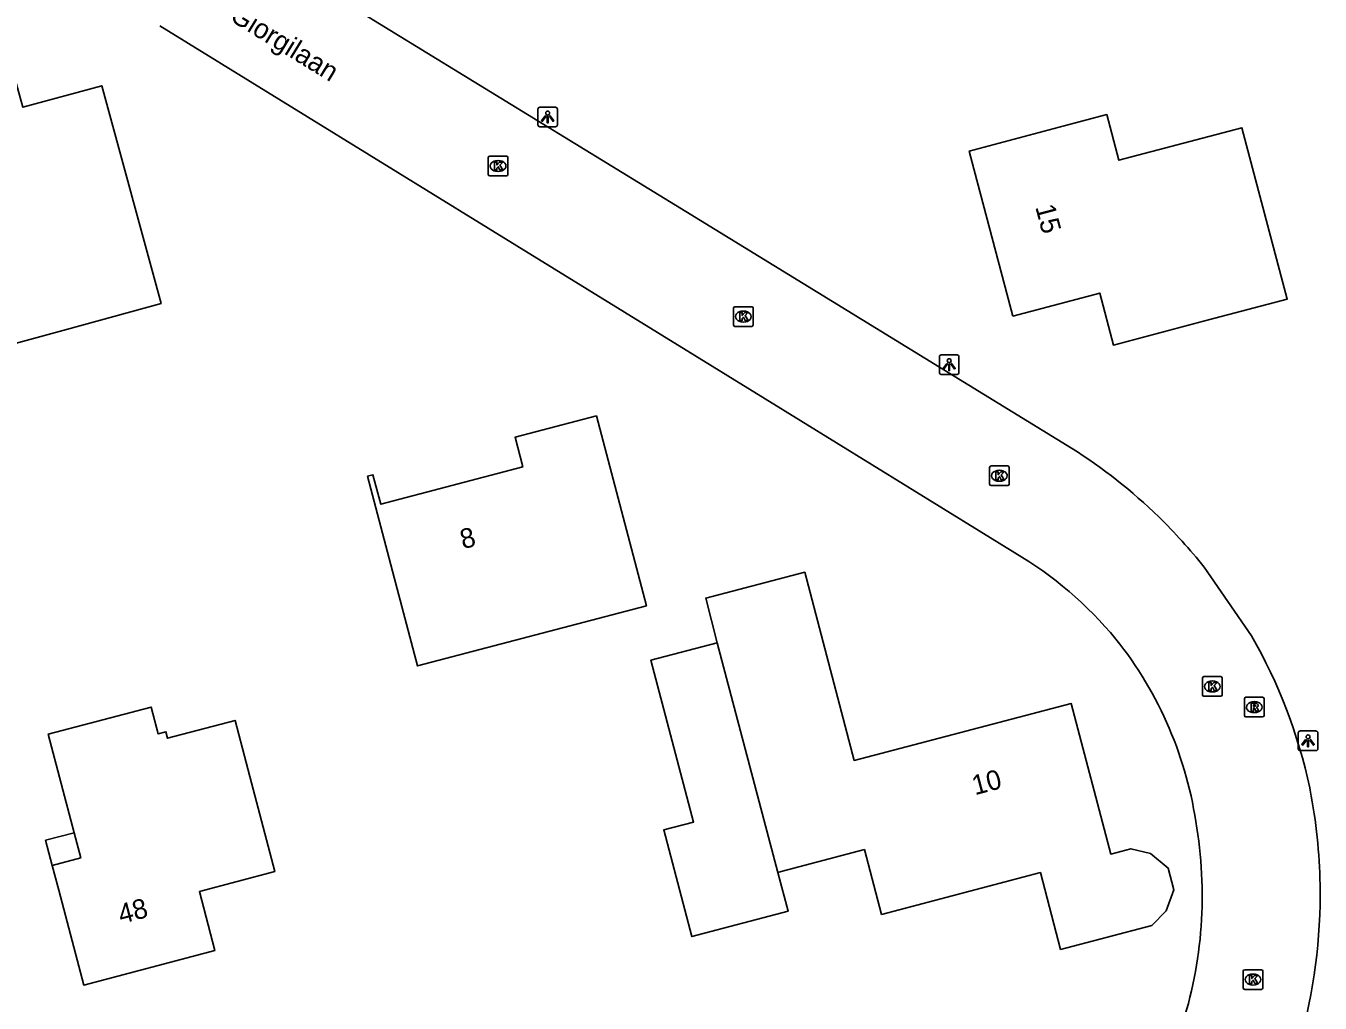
# Model space of a CAD drawing. Extents: x 162157 to 163165, y 378998 to 380775.
# Drawn here: x 162569.3 to 162635.2, y 380630.1 to 380679.9 of the extents above; entities that cross this region are included whole.
import ezdxf

# ---------------------------------------------------------------- set-up
doc = ezdxf.new("R2010")
doc.units = 0
for name, color, linetype in [('IMGEO_Kolk', 7, 'Continuous'), ('IMGEO_Lichtpunt', 7, 'Continuous'), ('IMGEO_Openbare_ruimte_label', 7, 'Continuous'), ('IMGEO_Pand', 7, 'Continuous'), ('IMGEO_Pand_nummerreeks', 7, 'Continuous'), ('IMGEO_Pand_overbouw', 7, 'Continuous'), ('IMGEO_Rijbaan_lokaal_open', 7, 'Continuous'), ('IMGEO_Rioolput', 7, 'Continuous')]:
    doc.layers.add(name, color=color, linetype=linetype)

msp = doc.modelspace()

# ---------------------------------------------------------------- linework, layer by layer
at = {"layer": 'IMGEO_Kolk'}
for p, q in [((162592.851, 380672.354), (162592.851, 380673.206)), ((162592.926, 380673.28), (162593.778, 380673.28)), ((162593.339, 380673.06), (162593.364, 380673.06)), ((162593.852, 380673.206), (162593.852, 380672.354)), ((162593.778, 380672.28), (162592.926, 380672.28)), ((162593.362, 380672.5), (162593.337, 380672.5)), ((162605.345, 380664.686), (162605.345, 380665.538)), ((162605.42, 380665.612), (162606.272, 380665.612)), ((162606.346, 380665.538), (162606.346, 380664.686)), ((162605.856, 380664.832), (162605.831, 380664.832)), ((162605.833, 380665.392), (162605.858, 380665.392)), ((162606.272, 380664.612), (162605.42, 380664.612)), ((162618.462, 380657.502), (162619.314, 380657.502)), ((162618.387, 380656.576), (162618.387, 380657.428)), ((162618.875, 380657.282), (162618.9, 380657.282)), ((162619.388, 380657.428), (162619.388, 380656.576)), ((162619.314, 380656.502), (162618.462, 380656.502)), ((162618.898, 380656.722), (162618.873, 380656.722)), ((162629.235, 380645.844), (162629.235, 380646.696)), ((162629.31, 380646.77), (162630.162, 380646.77)), ((162629.723, 380646.55), (162629.748, 380646.55)), ((162630.236, 380646.696), (162630.236, 380645.844)), ((162630.162, 380645.77), (162629.31, 380645.77)), ((162629.746, 380645.99), (162629.721, 380645.99)), ((162631.382, 380631.842), (162632.234, 380631.842)), ((162631.307, 380630.916), (162631.307, 380631.768)), ((162631.795, 380631.622), (162631.82, 380631.622)), ((162632.308, 380631.768), (162632.308, 380630.916)), ((162632.234, 380630.842), (162631.382, 380630.842)), ((162631.818, 380631.062), (162631.793, 380631.062))]:
    msp.add_line(p, q, dxfattribs=at)
for points in [[(162592.851, 380672.354), (162592.851, 380673.206)], [(162592.926, 380673.28), (162593.778, 380673.28)], [(162593.172, 380672.98), (162593.295, 380672.98), (162593.295, 380672.829), (162593.425, 380672.98), (162593.589, 380672.98), (162593.443, 380672.829), (162593.596, 380672.58), (162593.444, 380672.58), (162593.359, 380672.744), (162593.295, 380672.677), (162593.295, 380672.58), (162593.172, 380672.58), (162593.172, 380672.98)], [(162593.852, 380673.206), (162593.852, 380672.354)], [(162593.778, 380672.28), (162592.926, 380672.28)], [(162605.345, 380664.686), (162605.345, 380665.538)], [(162605.42, 380665.612), (162606.272, 380665.612)], [(162606.346, 380665.538), (162606.346, 380664.686)], [(162605.666, 380665.312), (162605.789, 380665.312), (162605.789, 380665.161), (162605.919, 380665.312), (162606.083, 380665.312), (162605.937, 380665.161), (162606.09, 380664.912), (162605.938, 380664.912), (162605.853, 380665.076), (162605.789, 380665.009), (162605.789, 380664.912), (162605.666, 380664.912), (162605.666, 380665.312)], [(162606.272, 380664.612), (162605.42, 380664.612)], [(162618.462, 380657.502), (162619.314, 380657.502)], [(162618.387, 380656.576), (162618.387, 380657.428)], [(162618.708, 380657.202), (162618.831, 380657.202), (162618.831, 380657.051), (162618.961, 380657.202), (162619.125, 380657.202), (162618.979, 380657.051), (162619.132, 380656.802), (162618.98, 380656.802), (162618.895, 380656.966), (162618.831, 380656.899), (162618.831, 380656.802), (162618.708, 380656.802), (162618.708, 380657.202)], [(162619.388, 380657.428), (162619.388, 380656.576)], [(162619.314, 380656.502), (162618.462, 380656.502)], [(162629.235, 380645.844), (162629.235, 380646.696)], [(162629.31, 380646.77), (162630.162, 380646.77)], [(162629.556, 380646.47), (162629.679, 380646.47), (162629.679, 380646.319), (162629.809, 380646.47), (162629.973, 380646.47), (162629.827, 380646.319), (162629.98, 380646.07), (162629.828, 380646.07), (162629.743, 380646.234), (162629.679, 380646.167), (162629.679, 380646.07), (162629.556, 380646.07), (162629.556, 380646.47)], [(162630.236, 380646.696), (162630.236, 380645.844)], [(162630.162, 380645.77), (162629.31, 380645.77)], [(162631.382, 380631.842), (162632.234, 380631.842)], [(162631.307, 380630.916), (162631.307, 380631.768)], [(162631.628, 380631.542), (162631.751, 380631.542), (162631.751, 380631.391), (162631.881, 380631.542), (162632.045, 380631.542), (162631.899, 380631.391), (162632.052, 380631.142), (162631.9, 380631.142), (162631.815, 380631.306), (162631.751, 380631.239), (162631.751, 380631.142), (162631.628, 380631.142), (162631.628, 380631.542)], [(162632.308, 380631.768), (162632.308, 380630.916)], [(162632.234, 380630.842), (162631.382, 380630.842)]]:
    msp.add_lwpolyline(points, dxfattribs=at)
for centre, start, end in [((162592.928, 380673.204), 91.55205, 178.44795), ((162592.928, 380673.204), 91.55205, 178.44795), ((162593.776, 380673.204), 1.55205, 88.44795), ((162593.776, 380673.204), 1.55205, 88.44795), ((162592.928, 380672.356), 181.55205, 268.44795), ((162592.928, 380672.356), 181.55205, 268.44795), ((162593.776, 380672.356), 271.55205, 358.44795), ((162593.776, 380672.356), 271.55205, 358.44795), ((162605.422, 380665.536), 91.55205, 178.44795), ((162605.422, 380665.536), 91.55205, 178.44795), ((162606.27, 380665.536), 1.55205, 88.44795), ((162606.27, 380665.536), 1.55205, 88.44795), ((162605.422, 380664.688), 181.55205, 268.44795), ((162605.422, 380664.688), 181.55205, 268.44795), ((162606.27, 380664.688), 271.55205, 358.44795), ((162606.27, 380664.688), 271.55205, 358.44795), ((162618.464, 380657.426), 91.55205, 178.44795), ((162618.464, 380657.426), 91.55205, 178.44795), ((162619.312, 380657.426), 1.55205, 88.44795), ((162619.312, 380657.426), 1.55205, 88.44795), ((162618.464, 380656.578), 181.55205, 268.44795), ((162618.464, 380656.578), 181.55205, 268.44795), ((162619.312, 380656.578), 271.55205, 358.44795), ((162619.312, 380656.578), 271.55205, 358.44795), ((162629.312, 380646.694), 91.55205, 178.44795), ((162629.312, 380646.694), 91.55205, 178.44795), ((162630.16, 380646.694), 1.55205, 88.44795), ((162630.16, 380646.694), 1.55205, 88.44795), ((162629.312, 380645.846), 181.55205, 268.44795), ((162629.312, 380645.846), 181.55205, 268.44795), ((162630.16, 380645.846), 271.55205, 358.44795), ((162630.16, 380645.846), 271.55205, 358.44795), ((162631.384, 380631.766), 91.55205, 178.44795), ((162631.384, 380631.766), 91.55205, 178.44795), ((162632.232, 380631.766), 1.55205, 88.44795), ((162632.232, 380631.766), 1.55205, 88.44795), ((162631.384, 380630.918), 181.55205, 268.44795), ((162631.384, 380630.918), 181.55205, 268.44795), ((162632.232, 380630.918), 271.55205, 358.44795), ((162632.232, 380630.918), 271.55205, 358.44795)]:
    msp.add_arc(centre, 0.0765, start, end, dxfattribs=at)
for centre, major_axis, ratio, start_param, end_param in [((162593.338, 380672.78), (-0.387, 0.002), 0.722429, 4.712389, 7.853982), ((162593.363, 380672.78), (-0.39, 0.002), 0.717154, 1.570796, 4.712389), ((162605.832, 380665.112), (-0.387, 0.002), 0.722429, 4.712389, 7.853982), ((162605.857, 380665.112), (-0.39, 0.002), 0.717154, 1.570796, 4.712389), ((162618.874, 380657.002), (-0.387, 0.002), 0.722429, 4.712389, 7.853982), ((162618.899, 380657.002), (-0.39, 0.002), 0.717154, 1.570796, 4.712389), ((162629.722, 380646.27), (-0.387, 0.002), 0.722429, 4.712389, 7.853982), ((162629.747, 380646.27), (-0.39, 0.002), 0.717154, 1.570796, 4.712389), ((162631.794, 380631.342), (-0.387, 0.002), 0.722429, 4.712389, 7.853982), ((162631.819, 380631.342), (-0.39, 0.002), 0.717154, 1.570796, 4.712389)]:
    msp.add_ellipse(centre, major_axis=major_axis, ratio=ratio, start_param=start_param, end_param=end_param, dxfattribs=at)
at = {"layer": 'IMGEO_Lichtpunt'}
for p, q in [((162595.381, 380675.68), (162595.381, 380674.873)), ((162595.381, 380675.68), (162595.381, 380674.873)), ((162596.283, 380675.775), (162595.475, 380675.775)), ((162596.283, 380675.775), (162595.475, 380675.775)), ((162596.377, 380674.873), (162596.377, 380675.68)), ((162596.377, 380674.873), (162596.377, 380675.68)), ((162595.475, 380674.779), (162596.283, 380674.779)), ((162595.475, 380674.779), (162596.283, 380674.779)), ((162615.832, 380663.065), (162615.832, 380662.258)), ((162615.832, 380663.065), (162615.832, 380662.258)), ((162616.734, 380663.16), (162615.926, 380663.16)), ((162616.734, 380663.16), (162615.926, 380663.16)), ((162616.828, 380662.258), (162616.828, 380663.065)), ((162616.828, 380662.258), (162616.828, 380663.065)), ((162615.926, 380662.164), (162616.734, 380662.164)), ((162615.926, 380662.164), (162616.734, 380662.164)), ((162634.113, 380643.907), (162634.113, 380643.1)), ((162634.113, 380643.907), (162634.113, 380643.1)), ((162635.015, 380644.002), (162634.207, 380644.002)), ((162635.015, 380644.002), (162634.207, 380644.002)), ((162635.109, 380643.1), (162635.109, 380643.907)), ((162635.109, 380643.1), (162635.109, 380643.907)), ((162634.207, 380643.006), (162635.015, 380643.006)), ((162634.207, 380643.006), (162635.015, 380643.006))]:
    msp.add_line(p, q, dxfattribs=at)
for points in [[(162595.755, 380675.344), (162595.794, 380675.316), (162595.606, 380675.054), (162595.568, 380675.081), (162595.755, 380675.344)], [(162595.857, 380675.296), (162595.904, 380675.296), (162595.904, 380674.974), (162595.857, 380674.974), (162595.857, 380675.296)], [(162595.967, 380675.316), (162596.005, 380675.343), (162596.192, 380675.081), (162596.153, 380675.053), (162595.967, 380675.316)], [(162616.206, 380662.729), (162616.245, 380662.701), (162616.057, 380662.439), (162616.019, 380662.466), (162616.206, 380662.729)], [(162616.308, 380662.681), (162616.355, 380662.681), (162616.355, 380662.359), (162616.308, 380662.359), (162616.308, 380662.681)], [(162616.418, 380662.701), (162616.456, 380662.728), (162616.643, 380662.466), (162616.604, 380662.438), (162616.418, 380662.701)], [(162634.487, 380643.571), (162634.526, 380643.543), (162634.338, 380643.281), (162634.3, 380643.308), (162634.487, 380643.571)], [(162634.589, 380643.523), (162634.636, 380643.523), (162634.636, 380643.201), (162634.589, 380643.201), (162634.589, 380643.523)], [(162634.699, 380643.543), (162634.737, 380643.57), (162634.924, 380643.308), (162634.885, 380643.28), (162634.699, 380643.543)]]:
    msp.add_lwpolyline(points, dxfattribs=at)
for centre in [(162595.88, 380675.478), (162616.331, 380662.863), (162634.612, 380643.705)]:
    msp.add_circle(centre, 0.0994, dxfattribs=at)
for centre, start, end in [((162595.475, 380675.68), 90, 180), ((162595.475, 380675.68), 90, 180), ((162596.283, 380675.68), 0, 90), ((162596.283, 380675.68), 0, 90), ((162595.475, 380674.873), 180, 270), ((162595.475, 380674.873), 180, 270), ((162596.283, 380674.873), 270, 0), ((162596.283, 380674.873), 270, 360), ((162615.926, 380663.065), 90, 180), ((162615.926, 380663.065), 90, 180), ((162616.734, 380663.065), 0, 90), ((162616.734, 380663.065), 0, 90), ((162615.926, 380662.258), 180, 270), ((162615.926, 380662.258), 180, 270), ((162616.734, 380662.258), 270, 0), ((162616.734, 380662.258), 270, 360), ((162634.207, 380643.907), 90, 180), ((162634.207, 380643.907), 90, 180), ((162635.015, 380643.907), 0, 90), ((162635.015, 380643.907), 0, 90), ((162634.207, 380643.1), 180, 270), ((162634.207, 380643.1), 180, 270), ((162635.015, 380643.1), 270, 0), ((162635.015, 380643.1), 270, 360)]:
    msp.add_arc(centre, 0.0946, start, end, dxfattribs=at)
at = {"layer": 'IMGEO_Pand'}
for points in [[(162556.343, 380660.455), (162561.371, 380661.825), (162560.992, 380663.215), (162567.785, 380665.067), (162568.187, 380663.593), (162571.364, 380664.459), (162576.187, 380665.774), (162573.162, 380676.868), (162569.146, 380675.773), (162568.742, 380677.255), (162559.352, 380674.694), (162559.07, 380675.731), (162552.766, 380673.988), (162552.812, 380673.81)], [(162619.579, 380665.135), (162617.35, 380673.543), (162622.184, 380674.825), (162624.354, 380675.4), (162624.972, 380673.071), (162631.239, 380674.732), (162633.553, 380666.003), (162629.534, 380664.938), (162624.7, 380663.656), (162623.997, 380666.306), (162619.579, 380665.135)], [(162587.981, 380652.151), (162586.709, 380656.986), (162586.98, 380657.057), (162587.377, 380655.548), (162594.612, 380657.452), (162594.215, 380658.961), (162598.364, 380660.053), (162599.636, 380655.218), (162600.909, 380650.381), (162589.253, 380647.315), (162587.981, 380652.151)], [(162607.596, 380636.802), (162607.77, 380636.848), (162612.016, 380637.965), (162612.886, 380634.657), (162620.981, 380636.787), (162622.009, 380632.88), (162626.651, 380634.101), (162627.377, 380634.84), (162627.776, 380635.917), (162627.477, 380637.018), (162626.585, 380637.754), (162625.591, 380638), (162624.559, 380637.729), (162622.543, 380645.408), (162611.498, 380642.503), (162608.977, 380652.088), (162603.929, 380650.76), (162604.519, 380648.495)], [(162604.519, 380648.495), (162601.14, 380647.606), (162603.31, 380639.36), (162601.796, 380638.962), (162603.225, 380633.53), (162608.131, 380634.821), (162607.596, 380636.802)], [(162607.596, 380636.802), (162606.66, 380640.39), (162604.519, 380648.495)], [(162580.712, 380641.676), (162579.958, 380644.54), (162576.521, 380643.635), (162576.434, 380643.967), (162576.039, 380643.863), (162575.681, 380645.223), (162570.437, 380643.843), (162571.758, 380638.822), (162572.097, 380637.534), (162570.645, 380637.152), (162570.976, 380635.895), (162572.248, 380631.059), (162578.928, 380632.817), (162578.136, 380635.827), (162581.984, 380636.84), (162580.712, 380641.676)]]:
    msp.add_lwpolyline(points, dxfattribs=at)
at = {"layer": 'IMGEO_Pand_overbouw'}
msp.add_lwpolyline([(162571.758, 380638.822), (162570.306, 380638.439), (162570.645, 380637.152), (162572.097, 380637.534)], close=True, dxfattribs=at)
at = {"layer": 'IMGEO_Rijbaan_lokaal_open'}
for points in [[(162575.536, 380687.053), (162578.417, 380685.49), (162602.91, 380670.466), (162622.562, 380658.412)], [(162619.667, 380653.081), (162606.957, 380660.916), (162594.316, 380668.708), (162576.131, 380679.918)], [(162629.314, 380652.353), (162631.73, 380648.844)], [(162634.694, 380641.114), (162634.72, 380640.983)]]:
    msp.add_lwpolyline(points, dxfattribs=at)
for centre, radius, start, end in [((162607.892, 380635.241), 27.424, 45.8204, 57.66035), ((162607.438, 380634.905), 27.982, 38.57646, 45.6353), ((162609.73, 380636.212), 19.578, 39.57895, 59.49925), ((162609.485, 380636.422), 19.636, 7.72113, 38.65162), ((162608.636, 380635.556), 26.644, 12.0412, 29.91656), ((162607.017, 380635.667), 28.209, 1.01556, 10.86247), ((162607.542, 380635.604), 21.678, 340.90145, 9.17314), ((162607.107, 380635.702), 28.118, 344.26374, 0.94792)]:
    msp.add_arc(centre, radius, start, end, dxfattribs=at)
at = {"layer": 'IMGEO_Rioolput'}
for p, q in [((162631.371, 380644.791), (162631.371, 380645.643)), ((162631.446, 380645.717), (162632.298, 380645.717)), ((162632.372, 380645.643), (162632.372, 380644.791)), ((162631.859, 380645.497), (162631.884, 380645.497)), ((162632.298, 380644.717), (162631.446, 380644.717)), ((162631.882, 380644.937), (162631.857, 380644.937))]:
    msp.add_line(p, q, dxfattribs=at)
for points in [[(162631.371, 380644.791), (162631.371, 380645.643)], [(162631.446, 380645.717), (162632.298, 380645.717)], [(162632.372, 380645.643), (162632.372, 380644.791)], [(162631.96, 380645.415), (162631.708, 380645.417), (162631.708, 380645.017)], [(162631.708, 380645.017), (162631.832, 380645.017), (162631.832, 380645.179), (162631.843, 380645.179)], [(162631.886, 380645.336), (162631.832, 380645.336), (162631.832, 380645.255)], [(162631.832, 380645.255), (162631.884, 380645.255)], [(162631.89, 380645.15), (162631.961, 380645.017), (162632.101, 380645.017), (162632.036, 380645.143)], [(162632.298, 380644.717), (162631.446, 380644.717)]]:
    msp.add_lwpolyline(points, dxfattribs=at)
for centre, radius, start, end in [((162631.448, 380645.641), 0.0765, 91.55205, 178.44795), ((162631.448, 380645.641), 0.0765, 91.55205, 178.44795), ((162632.296, 380645.641), 0.0765, 1.55205, 88.44795), ((162632.296, 380645.641), 0.0765, 1.55205, 88.44795), ((162631.842, 380645.126), 0.0533, 26.02933, 88.69889), ((162631.868, 380645.444), 0.19, 274.7715, 282.96867), ((162631.892, 380645.24), 0.0964, 77.00612, 93.18647), ((162631.906, 380645.297), 0.0378, 276.66336, 79.67722), ((162631.959, 380645.305), 0.109, 350.36119, 89.41601), ((162631.957, 380645.305), 0.112, 277.58423, 350.98172), ((162631.941, 380645.09), 0.108, 29.51342, 73.79051), ((162631.448, 380644.793), 0.0765, 181.55205, 268.44795), ((162631.448, 380644.793), 0.0765, 181.55205, 268.44795), ((162632.296, 380644.793), 0.0765, 271.55205, 358.44795), ((162632.296, 380644.793), 0.0765, 271.55205, 358.44795)]:
    msp.add_arc(centre, radius, start, end, dxfattribs=at)
for centre, major_axis, ratio, start_param, end_param in [((162631.858, 380645.217), (-0.387, 0.002), 0.722429, 4.712389, 7.853982), ((162631.883, 380645.217), (-0.39, 0.002), 0.717154, 1.570796, 4.712389)]:
    msp.add_ellipse(centre, major_axis=major_axis, ratio=ratio, start_param=start_param, end_param=end_param, dxfattribs=at)

# ---------------------------------------------------------------- texts
at = {"layer": 'IMGEO_Openbare_ruimte_label'}
msp.add_text('San Giorgilaan', height=1, rotation=328.45633, dxfattribs=at).set_placement((162577.284, 380681.671))
at = {"layer": 'IMGEO_Pand_nummerreeks'}
for s, rotation, p in [('15', 284.84783, (162620.712, 380670.695)), ('8', 14.74395, (162591.567, 380653.259)), ('10', 14.73647, (162617.641, 380640.727)), ('48', 14.7422, (162574.151, 380634.165))]:
    msp.add_text(s, height=1, rotation=rotation, dxfattribs=at).set_placement(p)

doc.saveas('drawing.dxf')
